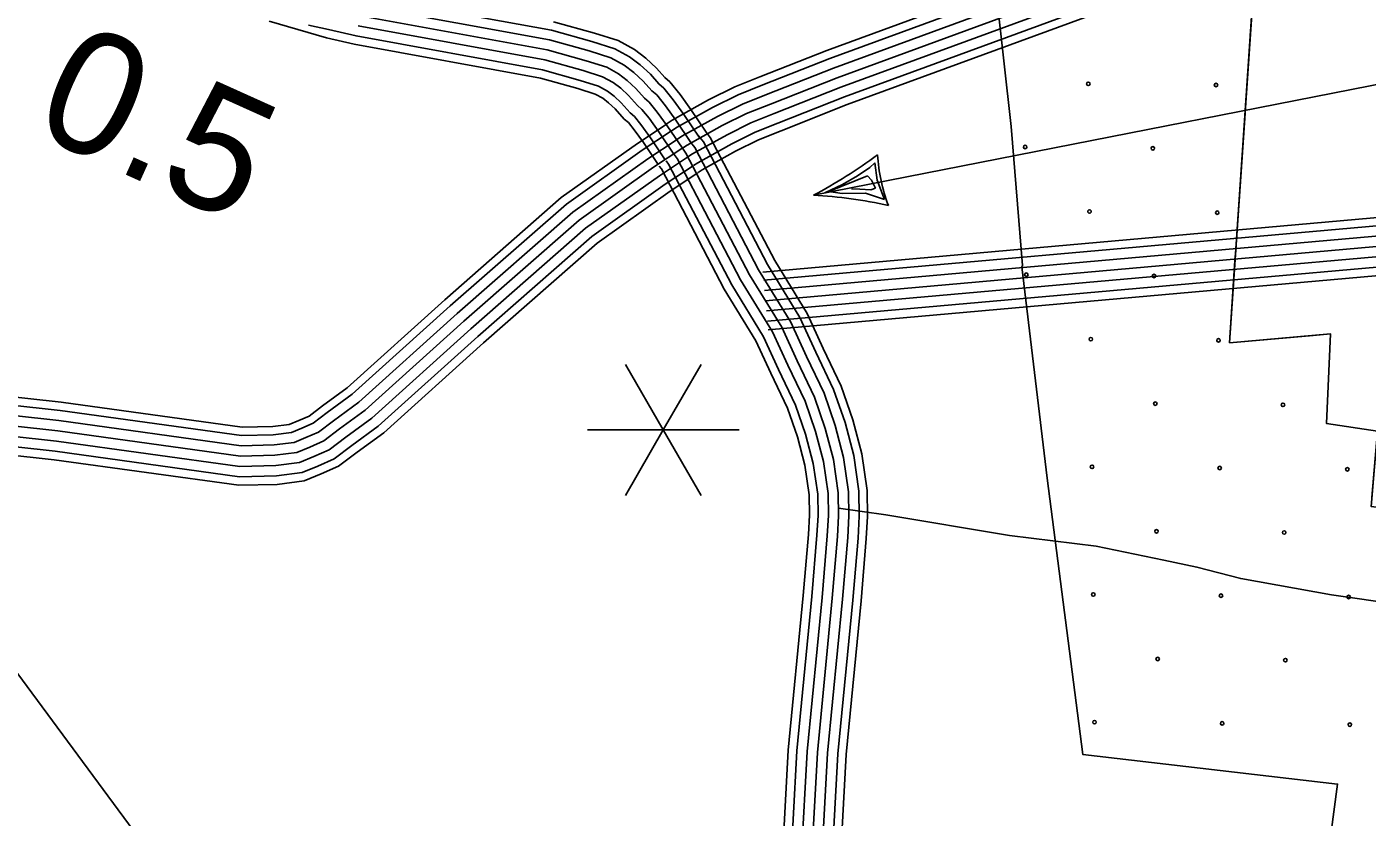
# Model space of a CAD drawing. Extents: x 1788175 to 1969470, y 584502 to 738744.
# Drawn here: x 1884771 to 1888808, y 681077 to 683458 of the extents above; entities that cross this region are included whole.
import ezdxf

# ---------------------------------------------------------------- set-up
doc = ezdxf.new("R2010")
doc.units = 0
for name, color, linetype in [('DESIGN - EROSION CONTROL - Devices', 7, 'Continuous'), ('DESIGN - SCRATCH - User 1', 7, 'Continuous'), ('DESIGN - TRAFFIC CONTROL PERMANENT - Signalization', 7, 'Continuous'), ('SURVEY - CENTERLINE - Preliminary Text', 7, 'Continuous'), ('SURVEY - CONTOURS - Intermediate with optional Text', 7, 'Continuous'), ('SURVEY - CONTROL with Text', 7, 'Continuous'), ('SURVEY - TRANSPORTATION - Roads', 7, 'Continuous'), ('SURVEY - VEGETATION - Features with Text', 7, 'Continuous')]:
    doc.layers.add(name, color=color, linetype=linetype)

msp = doc.modelspace()

# ---------------------------------------------------------------- linework, layer by layer
at = {"layer": 'DESIGN - EROSION CONTROL - Devices'}
for centre in [(1887968.3, 683286.5), (1888352.9, 683282.8), (1887777.9, 683096.1), (1888162.5, 683092.4), (1887972, 682902), (1888356.6, 682898.2), (1887781.6, 682711.6), (1888166.2, 682707.8), (1887975.8, 682517.4), (1888360.3, 682513.7), (1888169.9, 682323.3), (1888554.5, 682319.5), (1887979.5, 682132.9), (1888364.1, 682129.1), (1888748.6, 682125.4), (1888173.7, 681938.7), (1888558.2, 681935), (1887983.2, 681748.3), (1888367.8, 681744.6), (1888752.3, 681740.8), (1888177.4, 681554.2), (1888561.9, 681550.4), (1887987, 681363.8), (1888371.5, 681360), (1888756.1, 681356.3)]:
    msp.add_circle(centre, 5.28, dxfattribs=at)
at = {"layer": 'DESIGN - SCRATCH - User 1'}
for p, q in [((1888498.7, 684056.6), (1888393.1, 682506.3)), ((1888393.1, 682506.3), (1888698, 682533.3))]:
    msp.add_line(p, q, dxfattribs=at)
for points in [[(1887736, 683158.4), (1887671, 683743.7), (1887614.9, 684856), (1886864.6, 684829.1), (1887015, 686200.3)], [(1888653.8, 680683.5), (1888718.9, 681177.3), (1887951.5, 681266.4), (1887844.6, 682098.8), (1887767.9, 682735.3), (1887770.4, 682739.6), (1887736, 683158.4)], [(1888698, 682533.3), (1888685.8, 682263.1), (1888839.1, 682239.8), (1888819.7, 682013.8), (1889414.3, 681939.4), (1889535.9, 681912.4), (1889449.8, 681313.2)]]:
    msp.add_lwpolyline(points, dxfattribs=at)
at = {"layer": 'DESIGN - TRAFFIC CONTROL PERMANENT - Signalization'}
for p, q in [((1887309.9, 683034.2), (1887325.3, 683048.3)), ((1887325.3, 683048.3), (1887332.1, 682996.7)), ((1887186.9, 682962), (1887303.5, 683009)), ((1887227.9, 682982.8), (1887273.2, 683008.9)), ((1887273.2, 683008.9), (1887309.9, 683034.2)), ((1887303.5, 683009), (1887314.9, 682996.3)), ((1887174.7, 682958.3), (1887227.9, 682982.8)), ((1887280.6, 682969.3), (1887255.5, 682970.3)), ((1887313.7, 682966.7), (1887280.6, 682969.3)), ((1887327.8, 682971.9), (1887313.7, 682966.7)), ((1887314.9, 682996.3), (1887327.8, 682971.9)), ((1887332.1, 682996.7), (1887354.7, 682937.7)), ((1887227, 682956.6), (1887186.9, 682962)), ((1887297.5, 682956.7), (1887227, 682956.6)), ((1887354.7, 682937.7), (1887297.5, 682956.7)), ((1886688.3, 682244), (1886574.2, 682441.5)), ((1886688.3, 682244), (1886802.3, 682441.5)), ((1886688.3, 682244), (1886460.2, 682244)), ((1886688.3, 682244), (1886574.2, 682046.5)), ((1886688.3, 682244), (1886802.3, 682046.5)), ((1886688.3, 682244), (1886916.4, 682244))]:
    msp.add_line(p, q, dxfattribs=at)
msp.add_lwpolyline([(1887140.3, 682950.9), (1889430.5, 683400.8)], dxfattribs=at)
for centre, radius, start, end in [((1886411.3, 684321.3), 1552.3, 298.0131, 306.4408), ((1887864.4, 683107.8), 532.3, 183.7963, 200.6547), ((1887066.4, 681566.5), 1386.4, 77.5048, 86.9433)]:
    msp.add_arc(centre, radius, start, end, dxfattribs=at)
at = {"layer": 'SURVEY - CENTERLINE - Preliminary Text'}
for points in [[(1894723.9, 686072.1), (1888981.7, 684047.5), (1887180.4, 683387), (1886978.5, 683307.2), (1886903.5, 683277.3), (1886824.8, 683238.3), (1886714.9, 683177), (1886697.3, 683165.4)], [(1894732.5, 686047.8), (1888990.4, 684023.3), (1887189.6, 683362.9), (1886988, 683283.3), (1886914, 683253.8), (1886836.8, 683215.6), (1886728.3, 683155), (1886711.5, 683143.9)], [(1894742.8, 686018.6), (1889000.9, 683994.2), (1887200.6, 683334), (1886999.4, 683254.5), (1886926.6, 683225.5), (1886851.3, 683188.1), (1886744.4, 683128.5), (1886728.5, 683118.1)], [(1894753.1, 685989.3), (1889011.4, 683965), (1887211.6, 683305), (1887010.8, 683225.6), (1886939.2, 683197.2), (1886865.7, 683160.7), (1886760.5, 683102), (1886745.6, 683092.2)], [(1894753.1, 685989.3), (1889011.4, 683965), (1887211.6, 683305), (1887010.8, 683225.6), (1886939.2, 683197.2), (1886865.7, 683160.7), (1886760.5, 683102), (1886745.6, 683092.2)], [(1894763.4, 685960.1), (1889021.9, 683935.8), (1887222.7, 683276), (1887022.3, 683196.8), (1886951.9, 683168.8), (1886880.2, 683133.2), (1886776.6, 683075.5), (1886762.6, 683066.3)], [(1894773.7, 685930.9), (1889032.4, 683906.7), (1887233.7, 683247), (1887033.7, 683168), (1886964.5, 683140.5), (1886894.6, 683105.8), (1886792.7, 683048.9), (1886779.7, 683040.4)], [(1894781.9, 685907.5), (1889040.7, 683883.4), (1887242.5, 683223.9), (1887042.8, 683145), (1886974.6, 683117.9), (1886906.1, 683083.9), (1886805.5, 683027.8), (1886793.3, 683019.8)], [(1885787.9, 683550.7), (1886351.8, 683448.2), (1886473.3, 683414), (1886541.8, 683392.3), (1886586.9, 683367.5), (1886618.7, 683343.3), (1886649.3, 683315.4), (1886674.7, 683286.4), (1886689.6, 683273.7), (1886718.3, 683238.1), (1886750, 683194.2), (1886795.8, 683125.9)], [(1885775.5, 683491.4), (1886338.1, 683389.2), (1886455.9, 683355.9), (1886517.9, 683336.4), (1886553.8, 683316.6), (1886579.9, 683296.8), (1886605.9, 683272.9), (1886632, 683243.1), (1886646.1, 683231.2), (1886670.2, 683201.4), (1886700.3, 683159.6), (1886745.6, 683092.2)], [(1885781.8, 683521.8), (1886345.1, 683419.4), (1886464.8, 683385.6), (1886530.1, 683365), (1886570.8, 683342.7), (1886599.8, 683320.6), (1886628.1, 683294.7), (1886653.8, 683265.3), (1886668.3, 683253), (1886694.8, 683220.2), (1886725.7, 683177.3), (1886771.3, 683109.5)], [(1885500.9, 683475.1), (1885674.1, 683425.3), (1885757.5, 683405.5), (1886318.4, 683303.6), (1886430.8, 683271.9), (1886483.2, 683255.3), (1886505.9, 683242.8), (1886523.6, 683229.4), (1886543.1, 683211.5), (1886570.3, 683180.5), (1886583, 683169.7), (1886600.4, 683148.1), (1886628.3, 683109.4), (1886672.8, 683043.3)], [(1885619.5, 683463.6), (1885679.9, 683450.4), (1885762.8, 683430.7), (1886324.2, 683328.7), (1886438.2, 683296.5), (1886493.3, 683279.1), (1886520, 683264.5), (1886540.1, 683249.1), (1886561.6, 683229.5), (1886588.4, 683198.8), (1886601.5, 683187.7), (1886620.9, 683163.7), (1886649.4, 683124.1), (1886694.1, 683057.6)], [(1885769.1, 683461.1), (1886331.2, 683358.9), (1886447.1, 683326.2), (1886505.6, 683307.7), (1886536.9, 683290.5), (1886560, 683273), (1886583.7, 683251.2), (1886610.2, 683221), (1886623.8, 683209.5), (1886645.5, 683182.6), (1886674.9, 683141.9), (1886719.8, 683074.9)], [(1886357.7, 683473.7), (1886480.8, 683439), (1886552.1, 683416.5), (1886601.2, 683389.5), (1886635.5, 683363.4), (1886668, 683333.7), (1886693.1, 683305.1), (1886708.4, 683292), (1886739.1, 683254), (1886771.5, 683209.1), (1886817.6, 683140.5)], [(1886794.6, 683130.2), (1886809, 683111.6), (1887002.2, 682741.8), (1887099.6, 682583.1), (1887147.5, 682478.5), (1887201.2, 682366.1), (1887235.6, 682266.7), (1887261.6, 682167.2), (1887277.2, 682060), (1887278.4, 681984.2), (1887274.8, 681918.3), (1887259.1, 681731.3), (1887214.2, 681267.9), (1887181, 680656.8), (1887191.2, 680473.6), (1887221, 679841.4), (1887260.8, 678884.3), (1887271.7, 678721.8), (1887277, 678518.8)], [(1886814.1, 683145.3), (1886829.9, 683125), (1887023.7, 682754), (1887121.5, 682594.7), (1887169.8, 682488.9), (1887224.1, 682375.5), (1887259.3, 682273.9), (1887285.9, 682172.2), (1887301.9, 682061.9), (1887303.1, 681983.7), (1887299.4, 681916.5), (1887283.7, 681729.1), (1887238.8, 681266), (1887205.8, 680656.8), (1887215.9, 680474.9), (1887245.7, 679842.5), (1887285.4, 678885.6), (1887296.4, 678723), (1887301.7, 678519.5)], [(1886745.6, 683092.2), (1886756.6, 683077.9), (1886948.2, 682711.2), (1887044.8, 682553.9), (1887091.3, 682452.2), (1887143.8, 682342.5), (1887176.2, 682248.7), (1887200.7, 682154.9), (1887215.3, 682055), (1887216.3, 681985.4), (1887212.9, 681922.5), (1887197.3, 681736.9), (1887152.3, 681272.6), (1887119, 680656.8), (1887129.3, 680470.4), (1887159.1, 679838.6), (1887198.8, 678880.9), (1887209.8, 678718.9), (1887215, 678517)], [(1886770.1, 683111.2), (1886782.8, 683094.8), (1886975.2, 682726.5), (1887072.2, 682568.5), (1887119.4, 682465.3), (1887172.5, 682354.3), (1887205.9, 682257.7), (1887231.2, 682161.1), (1887246.3, 682057.5), (1887247.4, 681984.8), (1887243.8, 681920.4), (1887228.2, 681734.1), (1887183.2, 681270.2), (1887150, 680656.8), (1887160.3, 680472), (1887190.1, 679840), (1887229.8, 678882.6), (1887240.8, 678720.4), (1887246, 678517.9)], [(1886696.6, 683054.2), (1886704.2, 683044.3), (1886894.2, 682680.6), (1886990, 682524.7), (1887035.1, 682425.9), (1887086.3, 682318.9), (1887116.9, 682230.8), (1887139.9, 682142.6), (1887153.4, 682050), (1887154.3, 681986.6), (1887151.1, 681926.8), (1887135.6, 681742.5), (1887090.5, 681277.2), (1887056.9, 680656.7), (1887067.4, 680467.2), (1887097.2, 679835.9), (1887136.9, 678877.5), (1887147.8, 678716.1), (1887153, 678515.2)], [(1886721.1, 683073.2), (1886730.4, 683061.1), (1886921.2, 682695.9), (1887017.4, 682539.3), (1887063.2, 682439), (1887115.1, 682330.7), (1887146.6, 682239.7), (1887170.3, 682148.7), (1887184.3, 682052.5), (1887185.3, 681986), (1887182, 681924.7), (1887166.4, 681739.7), (1887121.4, 681274.9), (1887087.9, 680656.8), (1887098.4, 680468.8), (1887128.1, 679837.2), (1887167.9, 678879.2), (1887178.8, 678717.5), (1887184, 678516.1)], [(1886676.3, 683038.4), (1886682.5, 683030.4), (1886871.9, 682667.9), (1886967.3, 682512.5), (1887011.8, 682415), (1887062.5, 682309.1), (1887092.2, 682223.3), (1887114.6, 682137.4), (1887127.7, 682048), (1887128.6, 681987.1), (1887125.4, 681928.6), (1887110, 681744.8), (1887064.8, 681279.2), (1887031.1, 680656.7), (1887041.7, 680465.9), (1887071.5, 679834.7), (1887111.2, 678876.1), (1887122.2, 678714.9), (1887127.3, 678514.4)]]:
    msp.add_lwpolyline(points, dxfattribs=at)
at = {"layer": 'SURVEY - CONTOURS - Intermediate with optional Text'}
msp.add_lwpolyline([(1884160.9, 682298.3), (1886451, 679196.1), (1886846.4, 678586.5), (1886937.5, 678459.5), (1886980, 678398), (1886992.1, 678384.1), (1887006.4, 678364.8), (1887028.3, 678350.5), (1887066.4, 678333), (1887108.4, 678323.4), (1887158.4, 678312), (1887228.6, 678301)], dxfattribs=at)
at = {"layer": 'SURVEY - CONTROL with Text'}
for points in [[(1886988.4, 682719.6), (1890295.5, 683013.2), (1891640.3, 683149), (1892522.3, 683213), (1893428.9, 683275), (1894160, 683325.9), (1894734.3, 683366.1)], [(1886990.6, 682695), (1890297.8, 682988.6), (1891642.4, 683124.4), (1892524, 683188.3), (1893430.6, 683250.4), (1894161.7, 683301.3), (1894736, 683341.5)], [(1886993.4, 682664.1), (1890300.7, 682957.7), (1891645.1, 683093.5), (1892526.2, 683157.4), (1893432.7, 683219.4), (1894163.8, 683270.3), (1894738.2, 683310.6)], [(1886996.1, 682633.2), (1890303.7, 682926.9), (1891647.8, 683062.6), (1892528.4, 683126.5), (1893434.8, 683188.5), (1894166, 683239.4), (1894740.4, 683279.6)], [(1886998.8, 682602.3), (1890306.6, 682896), (1891650.5, 683031.7), (1892530.5, 683095.5), (1893437, 683157.6), (1894168.2, 683208.5), (1894742.5, 683248.7)], [(1887001.6, 682571.5), (1890309.5, 682865.2), (1891653.2, 683000.8), (1892532.7, 683064.6), (1893439.1, 683126.7), (1894170.3, 683177.6), (1894744.7, 683217.8)], [(1887003.9, 682545.8), (1890311.9, 682839.6), (1891655.4, 682975.2), (1892534.5, 683039), (1893440.9, 683101), (1894172.1, 683151.9), (1894746.5, 683192.1)], [(1882949.1, 682539.7), (1884875, 682327.4), (1885419.7, 682251.9), (1885511.8, 682254.3), (1885561.9, 682260.7), (1885590.2, 682272.2), (1885621.4, 682285.9), (1885661.4, 682316.5), (1885736, 682370.9), (1886030.4, 682636.3), (1886381.1, 682943.9), (1886610.2, 683106.9), (1886696.5, 683163.7)], [(1882952.5, 682514.4), (1884872, 682302.8), (1885418.3, 682227.1), (1885513.7, 682229.6), (1885568.3, 682236.6), (1885599.8, 682249.5), (1885634, 682264.5), (1885676.2, 682296.7), (1885751.6, 682351.7), (1886046.8, 682617.8), (1886396.5, 682924.5), (1886624.2, 683086.5), (1886710.1, 683143)], [(1882952.6, 682452), (1884864.3, 682241.3), (1885414.9, 682165), (1885518.5, 682167.7), (1885584.2, 682176.1), (1885624, 682192.4), (1885665.7, 682210.7), (1885713.3, 682247), (1885790.7, 682303.5), (1886088, 682571.5), (1886435, 682875.8), (1886659.2, 683035.3), (1886744.2, 683091.3)], [(1882954.8, 682483), (1884868.1, 682272.1), (1885416.6, 682196), (1885516.1, 682198.6), (1885576.2, 682206.4), (1885611.9, 682220.9), (1885649.9, 682237.6), (1885694.8, 682271.8), (1885771.1, 682327.6), (1886067.4, 682594.6), (1886415.7, 682900.2), (1886641.7, 683060.9), (1886727.1, 683117.1)], [(1882948.4, 682421.3), (1884860.5, 682210.5), (1885413.1, 682133.9), (1885520.9, 682136.7), (1885592.2, 682145.9), (1885636.1, 682163.8), (1885681.6, 682183.8), (1885731.9, 682222.1), (1885810.3, 682279.4), (1886108.6, 682548.3), (1886454.2, 682851.5), (1886676.7, 683009.7), (1886761.2, 683065.4)], [(1882933, 682365.9), (1884853.5, 682154.3), (1885409.9, 682077.1), (1885525.2, 682080.1), (1885606.8, 682090.6), (1885658.2, 682111.6), (1885710.5, 682134.5), (1885765.8, 682176.7), (1885846.1, 682235.3), (1886146.3, 682505.9), (1886489.4, 682806.9), (1886708.8, 682962.9), (1886792.4, 683018)], [(1882941.2, 682390.9), (1884856.6, 682179.8), (1885411.4, 682102.9), (1885523.2, 682105.8), (1885600.2, 682115.7), (1885648.1, 682135.3), (1885697.4, 682156.9), (1885750.4, 682197.3), (1885829.9, 682255.3), (1886129.2, 682525.1), (1886473.5, 682827.1), (1886694.2, 682984.1), (1886778.3, 683039.5)]]:
    msp.add_lwpolyline(points, dxfattribs=at)
at = {"layer": 'SURVEY - TRANSPORTATION - Roads'}
msp.add_lwpolyline([(1889323.4, 681657.5), (1888700.9, 681747.5), (1888427.2, 681796.4), (1888295.2, 681830.9), (1888195.3, 681851.8), (1887991.5, 681893.5), (1887730.6, 681926), (1887358.4, 681988.5), (1887216, 682008.3)], dxfattribs=at)
at = {"layer": 'SURVEY - VEGETATION - Features with Text'}
for points in [[(1888393.1, 682506.3), (1888498.7, 684056.6)], [(1888439.2, 683182.7), (1888457.1, 683446.1)], [(1888421.2, 682919.3), (1888439.2, 683182.7)], [(1888393.1, 682506.3), (1888411, 682769.7)], [(1889449.8, 681313.2), (1889535.9, 681912.4), (1889414.3, 681939.4), (1888819.7, 682013.8), (1888839.1, 682239.8), (1888685.8, 682263.1), (1888698, 682533.3), (1888393.1, 682506.3)], [(1888645.8, 682528.7), (1888393.1, 682506.3)], [(1888685.8, 682263.1), (1888698, 682533.3), (1888645.8, 682528.7)], [(1888822, 682040.6), (1888839.1, 682239.8), (1888685.8, 682263.1)]]:
    msp.add_lwpolyline(points, dxfattribs=at)

# ---------------------------------------------------------------- texts
at = {"layer": 'DESIGN - TRAFFIC CONTROL PERMANENT - Signalization'}
msp.add_text('0.5', height=369.6, rotation=335.7383, dxfattribs=at).set_placement((1884777.9, 683144.3))

doc.saveas('drawing.dxf')
